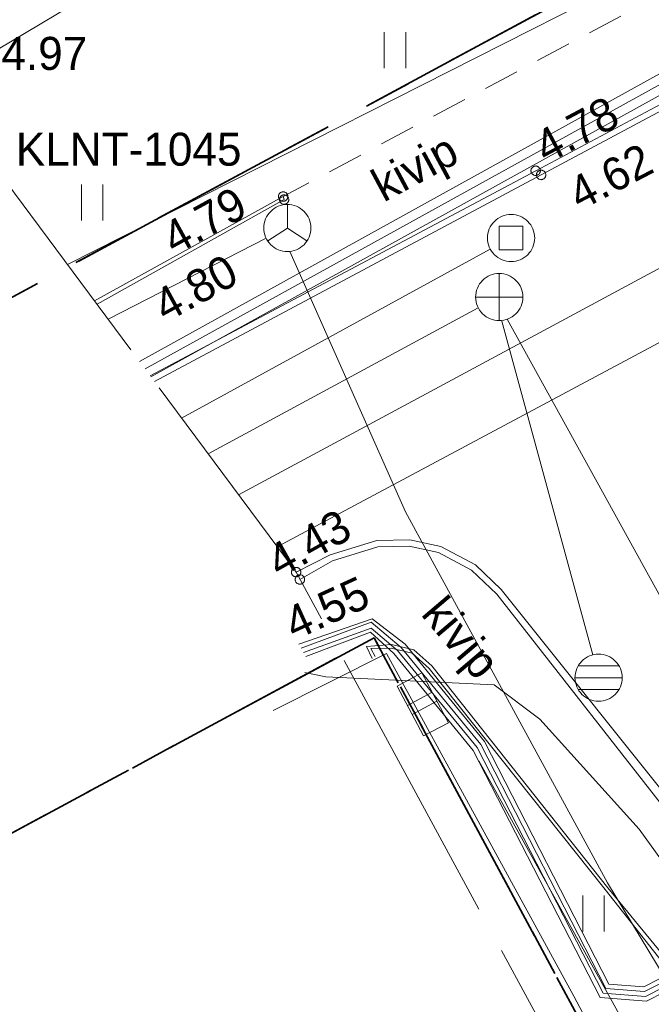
# Model space of a CAD drawing. Header units: metres. Extents: x 538891 to 1080079, y 6588829 to 13178720.
# Tile 269 of 656: x 539786 to 539799, y 6589228 to 6589249. Entities that reach past the tile are written whole.
import ezdxf

# ---------------------------------------------------------------- set-up
doc = ezdxf.new("R2010")
doc.units = ezdxf.units.M
doc.header["$LTSCALE"] = 0.4
for name, pattern in [('ASFBET', [3.125, 1.875, -1.25]), ('KATASTRIPIIR', [17.5, 10, -2.5, 2.5, -2.5]), ('TOOPIIR', [17.5, 15, -2.5])]:
    doc.linetypes.add(name, pattern=pattern)
doc.layers.add('GEO', color=7, linetype='Continuous')
doc.styles.add('Arial', font='arial.ttf')
doc.styles.add('HK Explorer Book', font='txt')
doc.linetypes.add('-D-', pattern='A,25,-2,-3.530927,["D",HK Explorer Book,S=3.5,R=0,X=-3.530927,Y=-1.75],-1.969073,25,-7.5', length=65)
doc.linetypes.add('-KS-', pattern='A,0,[1,-KS-.shx,S=1,R=0,X=0,Y=-2],0,["K",HK Explorer Book,S=3.5,R=0,X=27,Y=-1.75],-65', length=65)
doc.linetypes.add('-S-', pattern='A,10,-0.8,-1.31106,["S",Arial,S=1.402559,R=0,X=-1.31106,Y=-0.711108],-0.88894,10,-3', length=26)
doc.linetypes.add('-SK-', pattern='A,25,-0.25,-5.975415,["SK",HK Explorer Book,S=3.5,R=0,X=-5.975415,Y=-1.75],-1.274585,25,-7.5', length=65)
doc.linetypes.add('-V-', pattern='A,25,-2,-3.385756,["V",HK Explorer Book,S=3.5,R=0,X=-3.385756,Y=-1.75],-2.114244,25,-7.5', length=65)
doc.linetypes.add('HEKK', pattern='A,0,[1,HEKK.shx,S=1,R=0,X=0,Y=-0.9],-10.4', length=10.4)
doc.linetypes.add('MP_KBL', pattern='A,0,[1,MP_KBL.shx,S=1,R=0,X=0,Y=-0.5],-18.999', length=18.999)
doc.linetypes.add('RAKAED', pattern='A,0,[1,RAKAED.shx,S=1,R=0,X=0,Y=-0.254375],-6.50875', length=6.50875)

# ---------------------------------------------------------------- blocks, each defined once
blk = doc.blocks.new('KAKAEV')
at = {"color": 7, "linetype": 'Continuous', "lineweight": 9}
for p, q in [((0, -1), (0, 1)), ((-1, 0), (1, 0))]:
    blk.add_line(p, q, dxfattribs=at)
at = {"color": 7, "linetype": 'Continuous', "lineweight": 9, "flags": 128}
blk.add_lwpolyline([(1, 0), (0.995, -0.098), (0.981, -0.195), (0.957, -0.29), (0.924, -0.383), (0.882, -0.471), (0.831, -0.556), (0.773, -0.634), (0.707, -0.707), (0.634, -0.773), (0.556, -0.831), (0.471, -0.882), (0.383, -0.924), (0.29, -0.957), (0.195, -0.981), (0.098, -0.995), (0, -1), (-0.098, -0.995), (-0.195, -0.981), (-0.29, -0.957), (-0.383, -0.924), (-0.471, -0.882), (-0.556, -0.831), (-0.634, -0.773), (-0.707, -0.707), (-0.773, -0.634), (-0.831, -0.556), (-0.882, -0.471), (-0.924, -0.383), (-0.957, -0.29), (-0.981, -0.195), (-0.995, -0.098), (-1, 0), (-0.995, 0.098), (-0.981, 0.195), (-0.957, 0.29), (-0.924, 0.383), (-0.882, 0.471), (-0.831, 0.556), (-0.773, 0.634), (-0.707, 0.707), (-0.634, 0.773), (-0.556, 0.831), (-0.471, 0.882), (-0.383, 0.924), (-0.29, 0.957), (-0.195, 0.981), (-0.098, 0.995), (0, 1), (0.098, 0.995), (0.195, 0.981), (0.29, 0.957), (0.383, 0.924), (0.471, 0.882), (0.556, 0.831), (0.634, 0.773), (0.707, 0.707), (0.773, 0.634), (0.831, 0.556), (0.882, 0.471), (0.924, 0.383), (0.957, 0.29), (0.981, 0.195), (0.995, 0.098)], close=True, dxfattribs=at)
blk = doc.blocks.new('REKAEV')
at = {"color": 8, "linetype": 'Continuous', "lineweight": 9, "true_color": 0x7d7d7d}
for p, q in [((0.86, 0.5), (-0.86, 0.5)), ((-1, 0), (1, 0)), ((0.86, -0.5), (-0.86, -0.5))]:
    blk.add_line(p, q, dxfattribs=at)
at = {"color": 8, "linetype": 'Continuous', "lineweight": 9, "true_color": 0x7d7d7d, "flags": 128}
blk.add_lwpolyline([(1, 0), (0.995, -0.098), (0.981, -0.195), (0.957, -0.29), (0.924, -0.383), (0.882, -0.471), (0.831, -0.556), (0.773, -0.634), (0.707, -0.707), (0.634, -0.773), (0.556, -0.831), (0.471, -0.882), (0.383, -0.924), (0.29, -0.957), (0.195, -0.981), (0.098, -0.995), (0, -1), (-0.098, -0.995), (-0.195, -0.981), (-0.29, -0.957), (-0.383, -0.924), (-0.471, -0.882), (-0.556, -0.831), (-0.634, -0.773), (-0.707, -0.707), (-0.773, -0.634), (-0.831, -0.556), (-0.882, -0.471), (-0.924, -0.383), (-0.957, -0.29), (-0.981, -0.195), (-0.995, -0.098), (-1, 0), (-0.995, 0.098), (-0.981, 0.195), (-0.957, 0.29), (-0.924, 0.383), (-0.882, 0.471), (-0.831, 0.556), (-0.773, 0.634), (-0.707, 0.707), (-0.634, 0.773), (-0.556, 0.831), (-0.471, 0.882), (-0.383, 0.924), (-0.29, 0.957), (-0.195, 0.981), (-0.098, 0.995), (0, 1), (0.098, 0.995), (0.195, 0.981), (0.29, 0.957), (0.383, 0.924), (0.471, 0.882), (0.556, 0.831), (0.634, 0.773), (0.707, 0.707), (0.773, 0.634), (0.831, 0.556), (0.882, 0.471), (0.924, 0.383), (0.957, 0.29), (0.981, 0.195), (0.995, 0.098)], close=True, dxfattribs=at)
blk = doc.blocks.new('ELKAPP')
at = {"color": 7, "linetype": 'Continuous', "lineweight": 9}
for p, q in [((1.195, 0.597), (-1.195, 0.597)), ((-1.195, 0.597), (-1.195, -0.597)), ((-0.271, 0.597), (-0.271, -0.597)), ((0.163, 0.597), (0.163, -0.597)), ((1.195, -0.597), (1.195, 0.597)), ((-1.195, -0.597), (1.195, -0.597))]:
    blk.add_line(p, q, dxfattribs=at)
blk = doc.blocks.new('SIKAEV')
at = {"color": 7, "linetype": 'Continuous', "lineweight": 9}
for p, q in [((0, 1), (0, 0)), ((0, 0), (-0.83, -0.55)), ((0, 0), (0.83, -0.55))]:
    blk.add_line(p, q, dxfattribs=at)
at = {"color": 7, "linetype": 'Continuous', "lineweight": 9, "flags": 128}
blk.add_lwpolyline([(1, 0), (0.995, -0.098), (0.981, -0.195), (0.957, -0.29), (0.924, -0.383), (0.882, -0.471), (0.831, -0.556), (0.773, -0.634), (0.707, -0.707), (0.634, -0.773), (0.556, -0.831), (0.471, -0.882), (0.383, -0.924), (0.29, -0.957), (0.195, -0.981), (0.098, -0.995), (0, -1), (-0.098, -0.995), (-0.195, -0.981), (-0.29, -0.957), (-0.383, -0.924), (-0.471, -0.882), (-0.556, -0.831), (-0.634, -0.773), (-0.707, -0.707), (-0.773, -0.634), (-0.831, -0.556), (-0.882, -0.471), (-0.924, -0.383), (-0.957, -0.29), (-0.981, -0.195), (-0.995, -0.098), (-1, 0), (-0.995, 0.098), (-0.981, 0.195), (-0.957, 0.29), (-0.924, 0.383), (-0.882, 0.471), (-0.831, 0.556), (-0.773, 0.634), (-0.707, 0.707), (-0.634, 0.773), (-0.556, 0.831), (-0.471, 0.882), (-0.383, 0.924), (-0.29, 0.957), (-0.195, 0.981), (-0.098, 0.995), (0, 1), (0.098, 0.995), (0.195, 0.981), (0.29, 0.957), (0.383, 0.924), (0.471, 0.882), (0.556, 0.831), (0.634, 0.773), (0.707, 0.707), (0.773, 0.634), (0.831, 0.556), (0.882, 0.471), (0.924, 0.383), (0.957, 0.29), (0.981, 0.195), (0.995, 0.098)], close=True, dxfattribs=at)
blk = doc.blocks.new('DRKAEV')
at = {"color": 7, "linetype": 'Continuous', "lineweight": 9}
for p, q in [((-0.5, -0.5), (-0.5, 0.5)), ((-0.5, 0.5), (0.5, 0.5)), ((0.5, 0.5), (0.5, -0.5)), ((0.5, -0.5), (-0.5, -0.5))]:
    blk.add_line(p, q, dxfattribs=at)
at = {"color": 7, "linetype": 'Continuous', "lineweight": 9, "flags": 128}
blk.add_lwpolyline([(1, 0), (0.995, -0.098), (0.981, -0.195), (0.957, -0.29), (0.924, -0.383), (0.882, -0.471), (0.831, -0.556), (0.773, -0.634), (0.707, -0.707), (0.634, -0.773), (0.556, -0.831), (0.471, -0.882), (0.383, -0.924), (0.29, -0.957), (0.195, -0.981), (0.098, -0.995), (0, -1), (-0.098, -0.995), (-0.195, -0.981), (-0.29, -0.957), (-0.383, -0.924), (-0.471, -0.882), (-0.556, -0.831), (-0.634, -0.773), (-0.707, -0.707), (-0.773, -0.634), (-0.831, -0.556), (-0.882, -0.471), (-0.924, -0.383), (-0.957, -0.29), (-0.981, -0.195), (-0.995, -0.098), (-1, 0), (-0.995, 0.098), (-0.981, 0.195), (-0.957, 0.29), (-0.924, 0.383), (-0.882, 0.471), (-0.831, 0.556), (-0.773, 0.634), (-0.707, 0.707), (-0.634, 0.773), (-0.556, 0.831), (-0.471, 0.882), (-0.383, 0.924), (-0.29, 0.957), (-0.195, 0.981), (-0.098, 0.995), (0, 1), (0.098, 0.995), (0.195, 0.981), (0.29, 0.957), (0.383, 0.924), (0.471, 0.882), (0.556, 0.831), (0.634, 0.773), (0.707, 0.707), (0.773, 0.634), (0.831, 0.556), (0.882, 0.471), (0.924, 0.383), (0.957, 0.29), (0.981, 0.195), (0.995, 0.098)], close=True, dxfattribs=at)
blk = doc.blocks.new('VKORIS')
at = {"color": 7, "linetype": 'Continuous', "lineweight": 9}
for p, q in [((0, 4), (0, -4)), ((-4, 0), (4, 0))]:
    blk.add_line(p, q, dxfattribs=at)
blk = doc.blocks.new('HEIN')
at = {"color": 7, "linetype": 'Continuous', "lineweight": 9}
for p, q in [((-0.455, 0.761), (-0.455, -0.761)), ((0.455, 0.761), (0.455, -0.761))]:
    blk.add_line(p, q, dxfattribs=at)

msp = doc.modelspace()

# ---------------------------------------------------------------- linework, layer by layer
at = {"layer": 'GEO', "color": 8, "linetype": '-KS-', "lineweight": 9, "true_color": 0x7d7d7d}
msp.add_line((539791.5167, 6589237.8303), (539818.807, 6589252.4104), dxfattribs=at)
at = {"layer": 'GEO', "color": 8, "linetype": 'ASFBET', "lineweight": 9, "true_color": 0x7d7d7d}
msp.add_line((539798.8019, 6589249.0777), (539791.642, 6589245.254), dxfattribs=at)
at = {"layer": 'GEO', "color": 8, "linetype": '-S-', "lineweight": 9, "true_color": 0x7d7d7d}
msp.add_line((539787.9306, 6589242.6531), (539791.2791, 6589244.373), dxfattribs=at)
at = {"layer": 'GEO', "color": 8, "linetype": '-D-', "lineweight": 9, "true_color": 0x7d7d7d}
msp.add_line((539789.4893, 6589240.5568), (539796.0356, 6589244.1402), dxfattribs=at)
at = {"layer": 'GEO', "color": 8, "linetype": '-SK-', "lineweight": 9, "true_color": 0x7d7d7d}
for p, q in [((539790.0513, 6589239.801), (539795.7799, 6589242.8953)), ((539796.2821, 6589242.6131), (539798.2093, 6589235.538)), ((539796.3921, 6589242.6577), (539804.3692, 6589228.1934))]:
    msp.add_line(p, q, dxfattribs=at)
at = {"layer": 'GEO', "color": 35, "linetype": 'KATASTRIPIIR', "lineweight": 35, "true_color": 0xb1703a, "flags": 128}
for points in [[(539661.86, 6589354.25), (539689.49, 6589347.26), (539722.4, 6589286.16), (539729.44, 6589289.96), (539761.7, 6589230.09), (539803.95, 6589252.85), (539808.69, 6589244.05), (539810.06, 6589241.52), (539805.66, 6589239.15), (539809.92, 6589231.22), (539814.33, 6589233.6), (539846.63, 6589173.62), (539831.51, 6589165.47), (539793.57, 6589235.9), (539759.39, 6589217.49), (539797.33, 6589147.06), (539804.37, 6589150.85), (539839.31, 6589086), (539881.52, 6589108.74), (539887.49, 6589097.77), (539826.75, 6589065.04), (539805.41, 6589104.66), (539798.37, 6589100.86), (539782.17, 6589130.94), (539736.15, 6589216.34), (539743.21, 6589220.13), (539720.91, 6589261.51), (539713.87, 6589257.71), (539697.67, 6589287.79), (539661.86, 6589354.25)], [(539689.49, 6589347.26), (539763.13, 6589328.62), (539803.95, 6589252.85), (539761.7, 6589230.09), (539729.44, 6589289.96), (539722.4, 6589286.16), (539689.49, 6589347.26)], [(539759.39, 6589217.49), (539793.57, 6589235.9), (539831.51, 6589165.47), (539804.37, 6589150.85), (539797.33, 6589147.06), (539759.39, 6589217.49)]]:
    msp.add_lwpolyline(points, dxfattribs=at)
at = {"layer": 'GEO', "color": 8, "linetype": 'TOOPIIR', "lineweight": 9, "true_color": 0x7d7d7d, "flags": 128}
msp.add_lwpolyline([(540009.728, 6589274.9396), (540007.9291, 6589283.6289), (539999.961, 6589296.693), (539999.0028, 6589310.4914), (539982.048, 6589315.103), (539968.23, 6589319.624), (539923.0062, 6589331.3898), (539909.1598, 6589323.7597), (539879.4137, 6589305.7855), (539866.718, 6589299.632), (539825.489, 6589273.6106), (539801.0362, 6589257.5566), (539784.2601, 6589247.5892), (539791.917, 6589237.292), (539811.1602, 6589201.8497), (539830.4327, 6589165.9875), (539829.9209, 6589164.7033), (539851.006, 6589125.569), (539858.994, 6589114.02), (539868.46, 6589099.0162), (539872.4814, 6589092.3517), (539891.371, 6589065.8965), (539936.7409, 6588993.1706), (540012.911, 6589042.2881), (540056.8358, 6589068.4128), (540079.5427, 6589082.4151), (540055.254, 6589125.2135), (540035.056, 6589162.5293), (540031.7637, 6589169.1877), (540025.659, 6589166.0347), (540017.2916, 6589182.4141), (540021.5537, 6589185.0254), (540011.9445, 6589204.4642), (539991.9088, 6589243.8962), (540003.1152, 6589249.6375), (540014.0907, 6589246.6002), (540015.6053, 6589252.8138), (540016.6856, 6589258.0436), (540013.746, 6589258.7749), (540014.554, 6589261.666), (540015.7891, 6589267.0477), (540013.1293, 6589268.0319), (540010.9042, 6589270.1926)], close=True, dxfattribs=at)
at = {"layer": 'GEO', "color": 8, "linetype": '-V-', "lineweight": 9, "true_color": 0x7d7d7d, "flags": 128}
msp.add_lwpolyline([(539790.6985, 6589238.9306), (539805.5742, 6589246.9349), (539855.6374, 6589273.9043), (539901.4507, 6589298.4656), (539907.9649, 6589323.0377)], dxfattribs=at)
at = {"layer": 'GEO', "color": 8, "linetype": 'MP_KBL', "lineweight": 9, "true_color": 0x7d7d7d, "flags": 128}
for points in [[(539798.8744, 6589256.2913), (539800.3402, 6589253.6642), (539799.851, 6589250.9073), (539799.219, 6589249.967), (539787.0663, 6589243.8154)], [(539788.5944, 6589241.7604), (539800.6822, 6589248.4422), (539803.6226, 6589243.2014), (539806.2114, 6589238.9483), (539807.1424, 6589237.221), (539808.2435, 6589237.3025)], [(539788.7144, 6589241.5989), (539800.6051, 6589248.17), (539803.4476, 6589243.1046), (539806.0602, 6589238.8365), (539809.178, 6589233.106), (539811.2665, 6589232.5362), (539811.6348, 6589232.8605), (539811.3344, 6589234.4281)], [(539788.8367, 6589241.4344), (539800.1989, 6589247.7131), (539800.6199, 6589247.7804), (539803.2772, 6589243.0065), (539805.1049, 6589242.5169), (539806.5784, 6589239.5453), (539807.5512, 6589237.621)], [(539808.4901, 6589238.2528), (539807.356, 6589238.254), (539806.866, 6589237.085), (539809.178, 6589233.106), (539810.751, 6589232.67), (539811.2665, 6589232.5362), (539811.1043, 6589232.4606), (539799.6248, 6589228.6693), (539799.29, 6589228.502), (539798.553, 6589228.56), (539795.913, 6589233.702), (539794.229, 6589235.763), (539793.5291, 6589236.299), (539791.9724, 6589235.7642)], [(539792.0218, 6589235.6773), (539793.5073, 6589236.2301), (539794.1479, 6589235.6968), (539795.8338, 6589233.6373), (539798.4895, 6589228.4647), (539799.3098, 6589228.4001), (539799.663, 6589228.5766), (539811.1412, 6589232.3675), (539811.561, 6589232.5632), (539810.7769, 6589232.7666), (539809.244, 6589233.1915), (539806.9775, 6589237.0922), (539807.4225, 6589238.1539), (539808.3093, 6589238.153)], [(539808.1284, 6589238.0532), (539807.489, 6589238.0539), (539807.0889, 6589237.0994), (539809.31, 6589233.277), (539810.8028, 6589232.8632), (539811.8555, 6589232.5901), (539811.1781, 6589232.2744), (539799.7012, 6589228.4839), (539799.3297, 6589228.2983), (539798.4261, 6589228.3694), (539795.7546, 6589233.5726), (539794.0672, 6589235.6308), (539793.5109, 6589236.1033), (539792.0727, 6589235.5876)], [(539792.1222, 6589235.5005), (539793.4928, 6589236.0163), (539793.9883, 6589235.5663), (539795.6754, 6589233.5079), (539798.3626, 6589228.2741), (539799.3495, 6589228.1964), (539799.7394, 6589228.3912), (539811.215, 6589232.1813), (539812.15, 6589232.617), (539810.8287, 6589232.9598), (539809.376, 6589233.3624), (539807.2004, 6589237.1067), (539807.5555, 6589237.9538), (539807.9475, 6589237.9534)], [(539825.8757, 6589184.0313), (539815.061, 6589204.257), (539802.07, 6589227.85), (539799.1955, 6589231.8413), (539797.0897, 6589234.1735), (539796.1187, 6589234.9006), (539792.5477, 6589235.0719), (539792.1, 6589235.164)]]:
    msp.add_lwpolyline(points, dxfattribs=at)
at = {"layer": 'GEO', "color": 8, "linetype": 'Continuous', "lineweight": 9, "true_color": 0x7d7d7d, "flags": 128}
for points in [[(539788.8247, 6589241.4506), (539796.998, 6589245.802), (539804.742, 6589249.934), (539806.862, 6589245.867), (539809.363, 6589241.143), (539805.754, 6589239.172), (539805.454, 6589238.9516), (539805.3308, 6589238.6426), (539805.2685, 6589238.3171), (539805.378, 6589237.936), (539809.209, 6589230.936), (539809.4073, 6589230.7071), (539809.7747, 6589230.5825), (539810.0949, 6589230.5394), (539810.4457, 6589230.708), (539813.926, 6589232.659), (539817.79, 6589225.518), (539821.379, 6589218.868), (539826.812, 6589208.742), (539829.4, 6589203.961), (539833.234, 6589196.926), (539836.25, 6589191.262), (539841.544, 6589181.442), (539842.936, 6589178.813)], [(539788.9118, 6589241.3334), (539797.113, 6589245.712), (539804.647, 6589249.744), (539806.756, 6589245.817), (539809.194, 6589241.217), (539805.683, 6589239.295), (539805.3468, 6589239.0319), (539805.206, 6589238.679), (539805.136, 6589238.313), (539805.245, 6589237.888), (539809.096, 6589230.873), (539809.332, 6589230.596), (539809.745, 6589230.456), (539810.116, 6589230.406), (539810.505, 6589230.593), (539813.88, 6589232.457), (539817.685, 6589225.438), (539821.252, 6589218.785), (539826.768, 6589208.597), (539829.256, 6589203.897), (539833.025, 6589196.886), (539836.086, 6589191.219), (539841.362, 6589181.465), (539842.853, 6589178.707)], [(539787.695, 6589242.9698), (539791.661, 6589245.189), (539791.642, 6589245.254), (539787.6425, 6589243.0405)], [(539791.917, 6589237.292), (539792.638, 6589237.657), (539793.6308, 6589237.9659), (539794.329, 6589237.9755), (539794.985, 6589237.838), (539795.719, 6589237.447), (539796.266, 6589236.925), (539800.277, 6589231.911), (539801.769, 6589230.021), (539806.724, 6589220.837), (539807.363, 6589219.655), (539811.46, 6589212.03), (539816.743, 6589202.178), (539820.775, 6589194.684), (539826.473, 6589184.012), (539831.382, 6589174.995), (539832.419, 6589173.32)], [(539791.997, 6589237.136), (539792.6895, 6589237.5301), (539793.6525, 6589237.8297), (539794.3158, 6589237.8389), (539794.938, 6589237.7084), (539795.6383, 6589237.3353), (539796.175, 6589236.827), (539800.129, 6589231.778), (539801.635, 6589229.9201), (539806.646, 6589220.725), (539807.233, 6589219.566), (539811.339, 6589211.928), (539816.651, 6589202.051), (539820.638, 6589194.594), (539826.341, 6589183.962), (539831.278, 6589174.923), (539832.306, 6589173.245)], [(539813.9409, 6589198.1999), (539815.871, 6589199.203), (539815.044, 6589200.789), (539814.793, 6589200.679), (539814.424, 6589201.365), (539814.634, 6589201.485), (539812.948, 6589204.728), (539807.766, 6589214.285), (539804.848, 6589219.792), (539799.927, 6589228.894), (539798.53, 6589230.6), (539794.798, 6589235.302), (539794.416, 6589235.645), (539793.94, 6589235.759), (539793.408, 6589235.712), (539793.53, 6589235.464)], [(539813.9068, 6589198.2627), (539815.807, 6589199.206), (539815.004, 6589200.702), (539814.766, 6589200.601), (539814.332, 6589201.384), (539814.553, 6589201.527), (539812.862, 6589204.675), (539807.705, 6589214.25), (539804.774, 6589219.747), (539799.866, 6589228.796), (539798.4709, 6589230.563), (539794.7425, 6589235.2498), (539794.3796, 6589235.5756), (539793.9344, 6589235.6823), (539793.499, 6589235.674), (539793.5964, 6589235.506)]]:
    msp.add_lwpolyline(points, dxfattribs=at)
for points in [[(539797.098, 6589245.802), (539797.0975, 6589245.7922), (539797.0961, 6589245.7825), (539797.0937, 6589245.773), (539797.0904, 6589245.7637), (539797.0862, 6589245.7549), (539797.0811, 6589245.7464), (539797.0753, 6589245.7386), (539797.0687, 6589245.7313), (539797.0614, 6589245.7247), (539797.0536, 6589245.7189), (539797.0451, 6589245.7138), (539797.0363, 6589245.7096), (539797.027, 6589245.7063), (539797.0175, 6589245.7039), (539797.0078, 6589245.7025), (539796.998, 6589245.702), (539796.9882, 6589245.7025), (539796.9785, 6589245.7039), (539796.969, 6589245.7063), (539796.9597, 6589245.7096), (539796.9509, 6589245.7138), (539796.9424, 6589245.7189), (539796.9346, 6589245.7247), (539796.9273, 6589245.7313), (539796.9207, 6589245.7386), (539796.9149, 6589245.7464), (539796.9098, 6589245.7549), (539796.9056, 6589245.7637), (539796.9023, 6589245.773), (539796.8999, 6589245.7825), (539796.8985, 6589245.7922), (539796.898, 6589245.802), (539796.8985, 6589245.8118), (539796.8999, 6589245.8215), (539796.9023, 6589245.831), (539796.9056, 6589245.8403), (539796.9098, 6589245.8491), (539796.9149, 6589245.8576), (539796.9207, 6589245.8654), (539796.9273, 6589245.8727), (539796.9346, 6589245.8793), (539796.9424, 6589245.8851), (539796.9509, 6589245.8902), (539796.9597, 6589245.8944), (539796.969, 6589245.8977), (539796.9785, 6589245.9001), (539796.9882, 6589245.9015), (539796.998, 6589245.902), (539797.0078, 6589245.9015), (539797.0175, 6589245.9001), (539797.027, 6589245.8977), (539797.0363, 6589245.8944), (539797.0451, 6589245.8902), (539797.0536, 6589245.8851), (539797.0614, 6589245.8793), (539797.0687, 6589245.8727), (539797.0753, 6589245.8654), (539797.0811, 6589245.8576), (539797.0862, 6589245.8491), (539797.0904, 6589245.8403), (539797.0937, 6589245.831), (539797.0961, 6589245.8215), (539797.0975, 6589245.8118)], [(539797.213, 6589245.712), (539797.2125, 6589245.7022), (539797.2111, 6589245.6925), (539797.2087, 6589245.683), (539797.2054, 6589245.6737), (539797.2012, 6589245.6649), (539797.1961, 6589245.6564), (539797.1903, 6589245.6486), (539797.1837, 6589245.6413), (539797.1764, 6589245.6347), (539797.1686, 6589245.6289), (539797.1601, 6589245.6238), (539797.1513, 6589245.6196), (539797.142, 6589245.6163), (539797.1325, 6589245.6139), (539797.1228, 6589245.6125), (539797.113, 6589245.612), (539797.1032, 6589245.6125), (539797.0935, 6589245.6139), (539797.084, 6589245.6163), (539797.0747, 6589245.6196), (539797.0659, 6589245.6238), (539797.0574, 6589245.6289), (539797.0496, 6589245.6347), (539797.0423, 6589245.6413), (539797.0357, 6589245.6486), (539797.0299, 6589245.6564), (539797.0248, 6589245.6649), (539797.0206, 6589245.6737), (539797.0173, 6589245.683), (539797.0149, 6589245.6925), (539797.0135, 6589245.7022), (539797.013, 6589245.712), (539797.0135, 6589245.7218), (539797.0149, 6589245.7315), (539797.0173, 6589245.741), (539797.0206, 6589245.7503), (539797.0248, 6589245.7591), (539797.0299, 6589245.7676), (539797.0357, 6589245.7754), (539797.0423, 6589245.7827), (539797.0496, 6589245.7893), (539797.0574, 6589245.7951), (539797.0659, 6589245.8002), (539797.0747, 6589245.8044), (539797.084, 6589245.8077), (539797.0935, 6589245.8101), (539797.1032, 6589245.8115), (539797.113, 6589245.812), (539797.1228, 6589245.8115), (539797.1325, 6589245.8101), (539797.142, 6589245.8077), (539797.1513, 6589245.8044), (539797.1601, 6589245.8002), (539797.1686, 6589245.7951), (539797.1764, 6589245.7893), (539797.1837, 6589245.7827), (539797.1903, 6589245.7754), (539797.1961, 6589245.7676), (539797.2012, 6589245.7591), (539797.2054, 6589245.7503), (539797.2087, 6589245.741), (539797.2111, 6589245.7315), (539797.2125, 6589245.7218)], [(539791.742, 6589245.254), (539791.7415, 6589245.2442), (539791.7401, 6589245.2345), (539791.7377, 6589245.225), (539791.7344, 6589245.2157), (539791.7302, 6589245.2069), (539791.7251, 6589245.1984), (539791.7193, 6589245.1906), (539791.7127, 6589245.1833), (539791.7054, 6589245.1767), (539791.6976, 6589245.1709), (539791.6891, 6589245.1658), (539791.6803, 6589245.1616), (539791.671, 6589245.1583), (539791.6615, 6589245.1559), (539791.6518, 6589245.1545), (539791.642, 6589245.154), (539791.6322, 6589245.1545), (539791.6225, 6589245.1559), (539791.613, 6589245.1583), (539791.6037, 6589245.1616), (539791.5949, 6589245.1658), (539791.5864, 6589245.1709), (539791.5786, 6589245.1767), (539791.5713, 6589245.1833), (539791.5647, 6589245.1906), (539791.5589, 6589245.1984), (539791.5538, 6589245.2069), (539791.5496, 6589245.2157), (539791.5463, 6589245.225), (539791.5439, 6589245.2345), (539791.5425, 6589245.2442), (539791.542, 6589245.254), (539791.5425, 6589245.2638), (539791.5439, 6589245.2735), (539791.5463, 6589245.283), (539791.5496, 6589245.2923), (539791.5538, 6589245.3011), (539791.5589, 6589245.3096), (539791.5647, 6589245.3174), (539791.5713, 6589245.3247), (539791.5786, 6589245.3313), (539791.5864, 6589245.3371), (539791.5949, 6589245.3422), (539791.6037, 6589245.3464), (539791.613, 6589245.3497), (539791.6225, 6589245.3521), (539791.6322, 6589245.3535), (539791.642, 6589245.354), (539791.6518, 6589245.3535), (539791.6615, 6589245.3521), (539791.671, 6589245.3497), (539791.6803, 6589245.3464), (539791.6891, 6589245.3422), (539791.6976, 6589245.3371), (539791.7054, 6589245.3313), (539791.7127, 6589245.3247), (539791.7193, 6589245.3174), (539791.7251, 6589245.3096), (539791.7302, 6589245.3011), (539791.7344, 6589245.2923), (539791.7377, 6589245.283), (539791.7401, 6589245.2735), (539791.7415, 6589245.2638)], [(539791.761, 6589245.189), (539791.7605, 6589245.1792), (539791.7591, 6589245.1695), (539791.7567, 6589245.16), (539791.7534, 6589245.1507), (539791.7492, 6589245.1419), (539791.7441, 6589245.1334), (539791.7383, 6589245.1256), (539791.7317, 6589245.1183), (539791.7244, 6589245.1117), (539791.7166, 6589245.1059), (539791.7081, 6589245.1008), (539791.6993, 6589245.0966), (539791.69, 6589245.0933), (539791.6805, 6589245.0909), (539791.6708, 6589245.0895), (539791.661, 6589245.089), (539791.6512, 6589245.0895), (539791.6415, 6589245.0909), (539791.632, 6589245.0933), (539791.6227, 6589245.0966), (539791.6139, 6589245.1008), (539791.6054, 6589245.1059), (539791.5976, 6589245.1117), (539791.5903, 6589245.1183), (539791.5837, 6589245.1256), (539791.5779, 6589245.1334), (539791.5728, 6589245.1419), (539791.5686, 6589245.1507), (539791.5653, 6589245.16), (539791.5629, 6589245.1695), (539791.5615, 6589245.1792), (539791.561, 6589245.189), (539791.5615, 6589245.1988), (539791.5629, 6589245.2085), (539791.5653, 6589245.218), (539791.5686, 6589245.2273), (539791.5728, 6589245.2361), (539791.5779, 6589245.2446), (539791.5837, 6589245.2524), (539791.5903, 6589245.2597), (539791.5976, 6589245.2663), (539791.6054, 6589245.2721), (539791.6139, 6589245.2772), (539791.6227, 6589245.2814), (539791.632, 6589245.2847), (539791.6415, 6589245.2871), (539791.6512, 6589245.2885), (539791.661, 6589245.289), (539791.6708, 6589245.2885), (539791.6805, 6589245.2871), (539791.69, 6589245.2847), (539791.6993, 6589245.2814), (539791.7081, 6589245.2772), (539791.7166, 6589245.2721), (539791.7244, 6589245.2663), (539791.7317, 6589245.2597), (539791.7383, 6589245.2524), (539791.7441, 6589245.2446), (539791.7492, 6589245.2361), (539791.7534, 6589245.2273), (539791.7567, 6589245.218), (539791.7591, 6589245.2085), (539791.7605, 6589245.1988)], [(539792.017, 6589237.292), (539792.0165, 6589237.2822), (539792.0151, 6589237.2725), (539792.0127, 6589237.263), (539792.0094, 6589237.2537), (539792.0052, 6589237.2449), (539792.0001, 6589237.2364), (539791.9943, 6589237.2286), (539791.9877, 6589237.2213), (539791.9804, 6589237.2147), (539791.9726, 6589237.2089), (539791.9641, 6589237.2038), (539791.9553, 6589237.1996), (539791.946, 6589237.1963), (539791.9365, 6589237.1939), (539791.9268, 6589237.1925), (539791.917, 6589237.192), (539791.9072, 6589237.1925), (539791.8975, 6589237.1939), (539791.888, 6589237.1963), (539791.8787, 6589237.1996), (539791.8699, 6589237.2038), (539791.8614, 6589237.2089), (539791.8536, 6589237.2147), (539791.8463, 6589237.2213), (539791.8397, 6589237.2286), (539791.8339, 6589237.2364), (539791.8288, 6589237.2449), (539791.8246, 6589237.2537), (539791.8213, 6589237.263), (539791.8189, 6589237.2725), (539791.8175, 6589237.2822), (539791.817, 6589237.292), (539791.8175, 6589237.3018), (539791.8189, 6589237.3115), (539791.8213, 6589237.321), (539791.8246, 6589237.3303), (539791.8288, 6589237.3391), (539791.8339, 6589237.3476), (539791.8397, 6589237.3554), (539791.8463, 6589237.3627), (539791.8536, 6589237.3693), (539791.8614, 6589237.3751), (539791.8699, 6589237.3802), (539791.8787, 6589237.3844), (539791.888, 6589237.3877), (539791.8975, 6589237.3901), (539791.9072, 6589237.3915), (539791.917, 6589237.392), (539791.9268, 6589237.3915), (539791.9365, 6589237.3901), (539791.946, 6589237.3877), (539791.9553, 6589237.3844), (539791.9641, 6589237.3802), (539791.9726, 6589237.3751), (539791.9804, 6589237.3693), (539791.9877, 6589237.3627), (539791.9943, 6589237.3554), (539792.0001, 6589237.3476), (539792.0052, 6589237.3391), (539792.0094, 6589237.3303), (539792.0127, 6589237.321), (539792.0151, 6589237.3115), (539792.0165, 6589237.3018)], [(539792.097, 6589237.136), (539792.0965, 6589237.1262), (539792.0951, 6589237.1165), (539792.0927, 6589237.107), (539792.0894, 6589237.0977), (539792.0852, 6589237.0889), (539792.0801, 6589237.0804), (539792.0743, 6589237.0726), (539792.0677, 6589237.0653), (539792.0604, 6589237.0587), (539792.0526, 6589237.0529), (539792.0441, 6589237.0478), (539792.0353, 6589237.0436), (539792.026, 6589237.0403), (539792.0165, 6589237.0379), (539792.0068, 6589237.0365), (539791.997, 6589237.036), (539791.9872, 6589237.0365), (539791.9775, 6589237.0379), (539791.968, 6589237.0403), (539791.9587, 6589237.0436), (539791.9499, 6589237.0478), (539791.9414, 6589237.0529), (539791.9336, 6589237.0587), (539791.9263, 6589237.0653), (539791.9197, 6589237.0726), (539791.9139, 6589237.0804), (539791.9088, 6589237.0889), (539791.9046, 6589237.0977), (539791.9013, 6589237.107), (539791.8989, 6589237.1165), (539791.8975, 6589237.1262), (539791.897, 6589237.136), (539791.8975, 6589237.1458), (539791.8989, 6589237.1555), (539791.9013, 6589237.165), (539791.9046, 6589237.1743), (539791.9088, 6589237.1831), (539791.9139, 6589237.1916), (539791.9197, 6589237.1994), (539791.9263, 6589237.2067), (539791.9336, 6589237.2133), (539791.9414, 6589237.2191), (539791.9499, 6589237.2242), (539791.9587, 6589237.2284), (539791.968, 6589237.2317), (539791.9775, 6589237.2341), (539791.9872, 6589237.2355), (539791.997, 6589237.236), (539792.0068, 6589237.2355), (539792.0165, 6589237.2341), (539792.026, 6589237.2317), (539792.0353, 6589237.2284), (539792.0441, 6589237.2242), (539792.0526, 6589237.2191), (539792.0604, 6589237.2133), (539792.0677, 6589237.2067), (539792.0743, 6589237.1994), (539792.0801, 6589237.1916), (539792.0852, 6589237.1831), (539792.0894, 6589237.1743), (539792.0927, 6589237.165), (539792.0951, 6589237.1555), (539792.0965, 6589237.1458)]]:
    msp.add_lwpolyline(points, close=True, dxfattribs=at)
at = {"layer": 'GEO', "color": 8, "linetype": '-S-', "lineweight": 9, "true_color": 0x7d7d7d, "flags": 128}
msp.add_lwpolyline([(539791.7855, 6589244.09), (539794.237, 6589238.5667), (539798.5244, 6589230.7024), (539800.9911, 6589226.6302), (539805.5013, 6589217.2949), (539814.7512, 6589201.6916)], dxfattribs=at)
at = {"layer": 'GEO', "color": 8, "linetype": 'RAKAED', "lineweight": 9, "true_color": 0x7d7d7d, "flags": 128}
msp.add_lwpolyline([(539791.4317, 6589234.3562), (539793.831, 6589235.564), (539797.81, 6589228.301), (539802.901, 6589218.709), (539810.02, 6589205.451), (539811.516, 6589202.677)], dxfattribs=at)
at = {"layer": 'GEO', "color": 8, "linetype": 'HEKK', "lineweight": 9, "true_color": 0x7d7d7d, "flags": 128}
msp.add_lwpolyline([(539813.733, 6589200.279), (539810.918, 6589205.383), (539806.715, 6589213.271), (539802.615, 6589220.981), (539795.7958, 6589233.2941)], dxfattribs=at)

# ---------------------------------------------------------------- block references
at = {"layer": 'GEO', "color": 8, "true_color": 0x7d7d7d, "xscale": 0.5, "yscale": 0.5, "zscale": 0.5}
for name, p in [('VKORIS', (539800, 6589250)), ('HEIN', (539794.015, 6589248.3584)), ('HEIN', (539787.5917, 6589245.1257)), ('SIKAEV', (539791.731, 6589244.587)), ('DRKAEV', (539796.477, 6589244.375)), ('KAKAEV', (539796.225, 6589243.123)), ('REKAEV', (539798.332, 6589235.054)), ('HEIN', (539798.2236, 6589230.0527))]:
    msp.add_blockref(name, p, dxfattribs=at)
at = {"layer": 'GEO', "color": 8, "true_color": 0x7d7d7d, "xscale": 0.5, "yscale": 0.5, "zscale": 0.5, "rotation": 298.085803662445}
msp.add_blockref('ELKAPP', (539794.6032, 6589234.4858), dxfattribs=at)

# ---------------------------------------------------------------- texts
at = {"layer": 'GEO', "color": 8, "true_color": 0x7d7d7d, "char_height": 0.7, "attachment_point": 7, "line_spacing_factor": 0.25, "style": 'HK Explorer Book'}
for s, insert in [(' 4.97', (539785.405, 6589247.929)), ('KLNT-1045', (539785.9712, 6589245.8983))]:
    msp.add_mtext(s, dxfattribs=dict(at, insert=insert))
at = {"layer": 'GEO', "color": 8, "true_color": 0x7d7d7d, "char_height": 0.7, "line_spacing_factor": 0.25, "style": 'HK Explorer Book'}
for s, insert, attachment_point, rotation in [(' 4.78', (539796.998, 6589245.802), 7, 28.08017), (' 4.62', (539797.7106, 6589244.8161), 7, 27.5582), ('kivip', (539794.4812, 6589245.7817), 5, 28.2518), (' 4.79', (539789.1155, 6589243.8653), 7, 28.76905), (' 4.80', (539788.9258, 6589242.4366), 7, 28.73677), (' 4.43', (539791.3412, 6589237.0156), 7, 29.3394), (' 4.55', (539791.6482, 6589235.7191), 7, 24.52991), ('kivip', (539795.3375, 6589235.8381), 5, 310.33802)]:
    msp.add_mtext(s, dxfattribs=dict(at, insert=insert, attachment_point=attachment_point, rotation=rotation))

doc.saveas('drawing.dxf')
